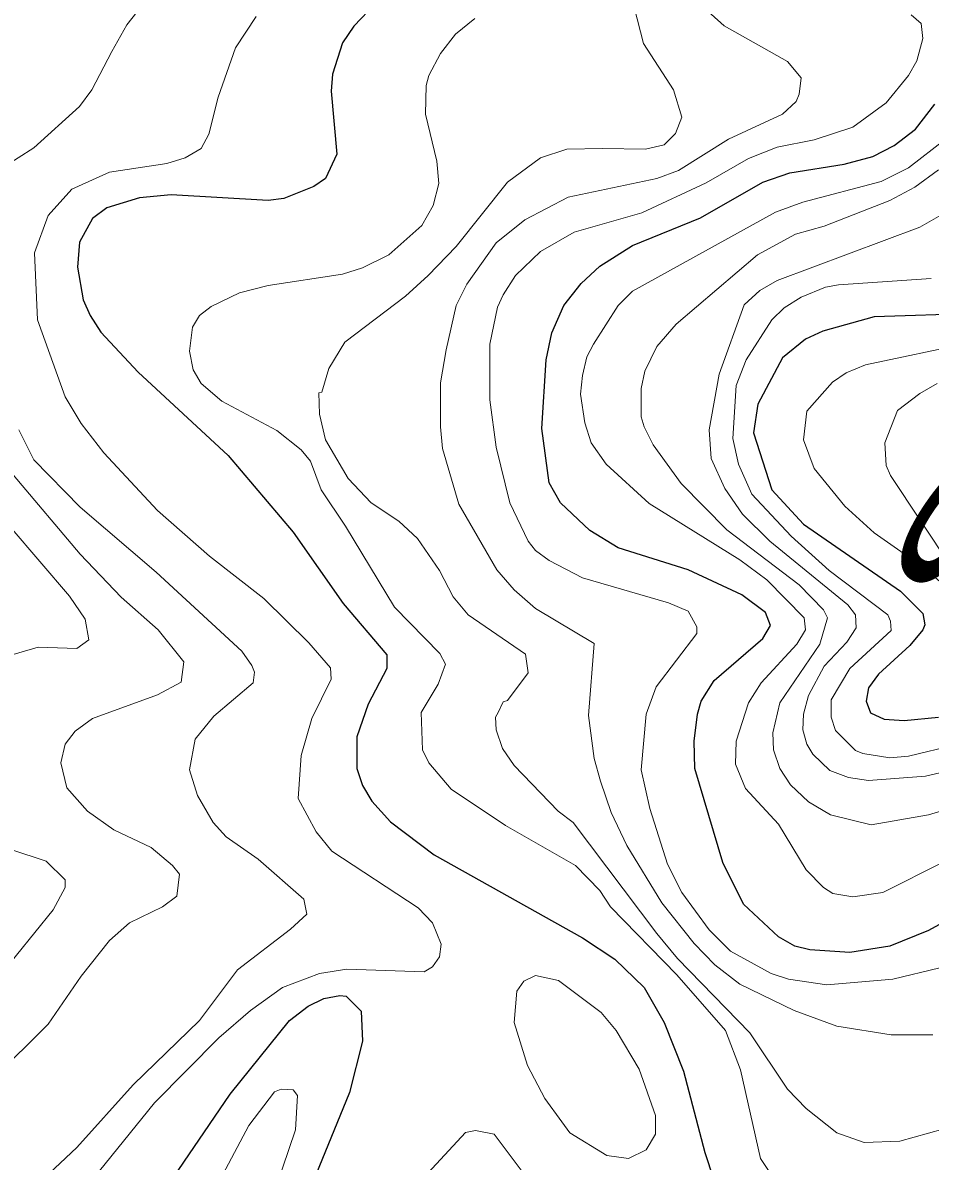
# Model space of a CAD drawing. Extents: x 423 to 448.8, y 7456.3 to 7484.
# Drawn here: x 435.117 to 436.1, y 7476.585 to 7477.818 of the extents above; entities that cross this region are included whole.
import ezdxf
from ezdxf.enums import TextEntityAlignment as Align

# ---------------------------------------------------------------- set-up
doc = ezdxf.new("R2010")
doc.units = 0
doc.header["$LTSCALE"] = 0.032
doc.layers.add('1', color=7, linetype='Continuous', lineweight=25)
doc.layers.add('2', color=7, linetype='Continuous', lineweight=13)
doc.layers.add('61', color=7, linetype='Continuous')

msp = doc.modelspace()

# ---------------------------------------------------------------- linework, layer by layer
at = {"layer": '1'}
for points in [[(435.4992, 7477.8384), (435.4759, 7477.8137), (435.4636, 7477.7959), (435.4527, 7477.7619), (435.4512, 7477.7433), (435.4574, 7477.6752), (435.445, 7477.6489), (435.4326, 7477.6404), (435.4002, 7477.6273), (435.3831, 7477.6249), (435.278, 7477.6311), (435.2439, 7477.628), (435.2083, 7477.6172), (435.1928, 7477.6056), (435.1789, 7477.5801), (435.1766, 7477.553), (435.1828, 7477.5174), (435.1905, 7477.5004), (435.2021, 7477.4826), (435.2424, 7477.4393), (435.3398, 7477.3488), (435.4102, 7477.266), (435.4643, 7477.1887), (435.5115, 7477.133), (435.5115, 7477.1183), (435.4914, 7477.0797), (435.479, 7477.0441), (435.479, 7477.0101), (435.4852, 7476.9915), (435.4953, 7476.9745), (435.5154, 7476.952), (435.5626, 7476.9164), (435.7235, 7476.8267), (435.7582, 7476.8035), (435.79, 7476.7726), (435.8116, 7476.7347), (435.8325, 7476.6821), (435.8557, 7476.5939), (435.8843, 7476.5073)], [(436.1527, 7476.8646), (436.0978, 7476.8344), (436.0561, 7476.8174), (436.0127, 7476.8105), (435.9694, 7476.8136), (435.9532, 7476.8174), (435.9354, 7476.8275), (435.8975, 7476.8631), (435.8751, 7476.908), (435.8449, 7477.0101), (435.8441, 7477.0394), (435.848, 7477.0688), (435.8518, 7477.0828), (435.8658, 7477.1052), (435.9184, 7477.1508), (435.9269, 7477.1647), (435.9215, 7477.1787), (435.8959, 7477.198), (435.8379, 7477.2251), (435.7621, 7477.249), (435.7312, 7477.2676), (435.6995, 7477.2977), (435.6871, 7477.3194), (435.6793, 7477.3782), (435.684, 7477.4525), (435.6902, 7477.4819), (435.7033, 7477.5113), (435.7219, 7477.5352), (435.742, 7477.5538), (435.7776, 7477.5762), (435.8511, 7477.6064), (435.9184, 7477.645), (435.9478, 7477.6551), (436.0066, 7477.6644), (436.0375, 7477.6729), (436.0607, 7477.6845), (436.0839, 7477.7023), (436.1047, 7477.7294)], [(436.1504, 7477.5027), (436.039, 7477.4989), (435.9834, 7477.4834), (435.9648, 7477.4749), (435.94, 7477.4548), (435.913, 7477.4045), (435.9083, 7477.3736), (435.9284, 7477.3117), (435.9624, 7477.2745), (436.0676, 7477.2018), (436.0916, 7477.1779), (436.0939, 7477.1655), (436.0916, 7477.1601), (436.0777, 7477.143), (436.0437, 7477.1121), (436.0328, 7477.0974), (436.0305, 7477.0828), (436.0351, 7477.0703), (436.0499, 7477.0634), (436.0715, 7477.0618), (436.1087, 7477.0657)], [(435.2694, 7476.5506), (435.3421, 7476.6573), (435.4063, 7476.737), (435.4265, 7476.7525), (435.4434, 7476.761), (435.4605, 7476.7641), (435.4674, 7476.7633), (435.4837, 7476.7471), (435.4852, 7476.7146), (435.4713, 7476.6589), (435.4249, 7476.546)]]:
    msp.add_lwpolyline(points, dxfattribs=at)
at = {"layer": '2'}
for points in [[(435.0954, 7477.6605), (435.1294, 7477.6822), (435.179, 7477.727), (435.1921, 7477.7448), (435.2137, 7477.7866), (435.23, 7477.8152), (435.264, 7477.8585)], [(436.1025, 7476.7215), (436.0576, 7476.7215), (435.9988, 7476.7308), (435.9524, 7476.7478), (435.8936, 7476.7764), (435.8665, 7476.7973), (435.8441, 7476.8205), (435.8093, 7476.8646), (435.7714, 7476.9265), (435.7544, 7476.9621), (435.7428, 7476.9961), (435.7358, 7477.0209), (435.7297, 7477.0673), (435.7358, 7477.1454), (435.6724, 7477.1833), (435.6492, 7477.2034), (435.6306, 7477.2251), (435.5896, 7477.2962), (435.5719, 7477.3566), (435.5695, 7477.3798), (435.5695, 7477.4277), (435.5757, 7477.4633), (435.5865, 7477.5113), (435.5981, 7477.5345), (435.6299, 7477.5793), (435.6608, 7477.6041), (435.708, 7477.6288), (435.8039, 7477.6489), (435.8271, 7477.6574), (435.8813, 7477.6914), (435.94, 7477.7185), (435.9547, 7477.7324), (435.9578, 7477.7402), (435.9601, 7477.758), (435.9454, 7477.7757), (435.8766, 7477.8144), (435.8418, 7477.8461)], [(435.7792, 7477.8346), (435.7892, 7477.7951), (435.8217, 7477.7448), (435.831, 7477.7154), (435.824, 7477.6976), (435.8116, 7477.6853), (435.7915, 7477.6806), (435.7451, 7477.6814), (435.7065, 7477.6806), (435.6778, 7477.6713), (435.6422, 7477.645), (435.5865, 7477.5754), (435.5564, 7477.5437), (435.5316, 7477.5213), (435.4659, 7477.4718), (435.4489, 7477.4432), (435.4411, 7477.4176), (435.438, 7477.4169), (435.4388, 7477.3937), (435.445, 7477.3658), (435.4697, 7477.324), (435.4945, 7477.2978), (435.5247, 7477.2777), (435.5448, 7477.2591), (435.5687, 7477.2243), (435.5834, 7477.1957)], [(435.37, 7477.8245), (435.3476, 7477.7905), (435.329, 7477.7371), (435.3189, 7477.6969), (435.3104, 7477.6814), (435.2934, 7477.6713), (435.2733, 7477.6651), (435.2114, 7477.6559), (435.1704, 7477.6373), (435.1449, 7477.6087), (435.1302, 7477.5685), (435.1333, 7477.4958), (435.1635, 7477.4123), (435.1805, 7477.3836), (435.2052, 7477.3519), (435.2632, 7477.2892), (435.3197, 7477.2398), (435.3785, 7477.1941), (435.4272, 7477.1462), (435.4504, 7477.1191), (435.4512, 7477.1067), (435.4303, 7477.0642), (435.4187, 7477.024), (435.4156, 7476.9775), (435.4349, 7476.9412), (435.452, 7476.9203), (435.5456, 7476.8592), (435.561, 7476.8429), (435.5703, 7476.8198), (435.5687, 7476.8059), (435.561, 7476.795), (435.5518, 7476.7896), (435.4682, 7476.7927), (435.4388, 7476.788), (435.3986, 7476.7726), (435.3638, 7476.7478), (435.3297, 7476.7184), (435.2601, 7476.648), (435.1333, 7476.491)], [(435.6067, 7477.8221), (435.5857, 7477.8051), (435.5695, 7477.7843), (435.5571, 7477.7603), (435.5541, 7477.7495), (435.5533, 7477.7185), (435.5657, 7477.6675), (435.568, 7477.6435), (435.5618, 7477.6195), (435.5494, 7477.5979), (435.5138, 7477.5661), (435.4852, 7477.5522), (435.4636, 7477.5453), (435.3831, 7477.5329), (435.3522, 7477.5252), (435.3212, 7477.5104), (435.3088, 7477.5004), (435.3012, 7477.488), (435.2981, 7477.4618), (435.3019, 7477.4416), (435.3104, 7477.4269), (435.3328, 7477.4076), (435.3924, 7477.3759), (435.4187, 7477.355), (435.4288, 7477.3426), (435.4404, 7477.3117), (435.4667, 7477.2722), (435.52, 7477.1848), (435.5688, 7477.1346), (435.5749, 7477.1229), (435.5672, 7477.1013), (435.5487, 7477.0704), (435.5502, 7477.0302), (435.5571, 7477.0162), (435.5811, 7476.9876), (435.6399, 7476.9482), (435.7157, 7476.9048), (435.742, 7476.8778), (435.7536, 7476.86), (435.8256, 7476.7865), (435.8782, 7476.7262), (435.8944, 7476.6837), (435.916, 7476.5877), (435.9392, 7476.5529)], [(436.0793, 7477.826), (436.0901, 7477.8167), (436.0916, 7477.8005), (436.0854, 7477.7765), (436.0761, 7477.7603), (436.0522, 7477.7309), (436.0158, 7477.7046), (435.9741, 7477.6907), (435.9339, 7477.683), (435.9029, 7477.6705), (435.8573, 7477.6442), (435.7876, 7477.6118), (435.7142, 7477.5909), (435.6778, 7477.57), (435.6508, 7477.5437), (435.6376, 7477.5228), (435.6314, 7477.5097), (435.6229, 7477.4695), (435.6229, 7477.4092), (435.6298, 7477.3581), (435.6446, 7477.2978), (435.6647, 7477.256), (435.6724, 7477.2459), (435.6871, 7477.2351), (435.7235, 7477.2165), (435.8163, 7477.1895), (435.8379, 7477.1802), (435.8472, 7477.1632), (435.8472, 7477.1562), (435.8031, 7477.0982), (435.7923, 7477.0688), (435.7869, 7477.0085), (435.7962, 7476.9667), (435.8155, 7476.9064), (435.8309, 7476.8755), (435.8604, 7476.8353), (435.8836, 7476.812), (435.9277, 7476.788), (435.9462, 7476.7818), (435.988, 7476.7757), (436.0592, 7476.7818), (436.1102, 7476.7942)], [(436.1163, 7477.6914), (436.0762, 7477.6605), (436.0468, 7477.6458), (435.9617, 7477.6234), (435.9323, 7477.6125), (435.7776, 7477.5267), (435.7621, 7477.5112), (435.7351, 7477.4694), (435.7281, 7477.4556), (435.7235, 7477.4355), (435.7211, 7477.4153), (435.7258, 7477.3844), (435.7327, 7477.3628), (435.749, 7477.3395), (435.7954, 7477.297), (435.8936, 7477.2359), (435.923, 7477.2142), (435.9632, 7477.1732), (435.9648, 7477.1601), (435.9555, 7477.1446), (435.9168, 7477.1028), (435.9029, 7477.0812), (435.8897, 7477.0394), (435.889, 7477.0146), (435.8998, 7476.9884), (435.9354, 7476.9497), (435.9655, 7476.9002), (435.9841, 7476.8809), (435.9942, 7476.8747), (436.0158, 7476.8708), (436.0483, 7476.8755), (436.1806, 7476.942)], [(436.22, 7476.9961), (436.0978, 7476.9597), (436.0359, 7476.9489), (435.9918, 7476.9597), (435.9679, 7476.9737), (435.9485, 7476.9922), (435.9369, 7477.0101), (435.93, 7477.0302), (435.9292, 7477.0487), (435.9369, 7477.0812), (435.9802, 7477.1446), (435.9887, 7477.1732), (435.9841, 7477.1818), (435.9578, 7477.2088), (435.8797, 7477.2684), (435.8302, 7477.3186), (435.8, 7477.3604), (435.79, 7477.3798), (435.7869, 7477.3906), (435.7869, 7477.4215), (435.7907, 7477.4401), (435.8039, 7477.4671), (435.8248, 7477.4911), (435.9129, 7477.5661), (435.954, 7477.5886), (435.9849, 7477.5971), (436.0561, 7477.6249), (436.0831, 7477.6396), (436.1087, 7477.6582)], [(436.1264, 7477.618), (436.0885, 7477.5963), (435.9339, 7477.5383), (435.9152, 7477.5275), (435.8983, 7477.512), (435.8712, 7477.437), (435.8603, 7477.3767), (435.8627, 7477.3457), (435.8774, 7477.3132), (435.8967, 7477.2854), (435.9261, 7477.256), (436.0104, 7477.1871), (436.0189, 7477.1763), (436.0197, 7477.1624), (436.0096, 7477.1469), (435.9849, 7477.1206), (435.9679, 7477.0889), (435.9624, 7477.0688), (435.9617, 7477.0518), (435.9663, 7477.0364), (435.9725, 7477.0255), (435.991, 7477.0077), (436.0112, 7477), (436.0329, 7476.9969), (436.0947, 7477.0015), (436.1473, 7477.0139)], [(436.1272, 7477.0355), (436.0762, 7477.0232), (436.0561, 7477.0216), (436.0267, 7477.0263), (436.0189, 7477.0294), (435.9972, 7477.051), (435.9926, 7477.0657), (435.9926, 7477.0843), (436.0127, 7477.1183), (436.0576, 7477.1593), (436.0568, 7477.1694), (436.0537, 7477.1763), (435.9903, 7477.2243), (435.9493, 7477.2614), (435.9068, 7477.3071), (435.8921, 7477.3395), (435.8859, 7477.3674), (435.8897, 7477.4246), (435.9006, 7477.4525), (435.9284, 7477.4958), (435.9416, 7477.5089), (435.9601, 7477.5205), (435.9864, 7477.5313), (436.0004, 7477.5337), (436.1009, 7477.5406)], [(436.1427, 7477.471), (436.0298, 7477.447), (436.0089, 7477.4385), (435.9941, 7477.4285), (435.9663, 7477.3968), (435.9624, 7477.3658), (435.9741, 7477.3349), (436.0073, 7477.2939), (436.039, 7477.2653), (436.0932, 7477.2274), (436.1365, 7477.1894)], [(436.1225, 7477.2282), (436.0568, 7477.3271), (436.0522, 7477.338), (436.0506, 7477.3628), (436.0645, 7477.3975), (436.0885, 7477.4161), (436.1071, 7477.4269)], [(435.1279, 7476.5545), (435.1758, 7476.5993), (435.2369, 7476.6674), (435.3089, 7476.737), (435.3499, 7476.7919), (435.4071, 7476.836), (435.4249, 7476.8522), (435.4218, 7476.8685), (435.3723, 7476.9118), (435.3375, 7476.9358), (435.3236, 7476.9513), (435.3065, 7476.9807), (435.2981, 7477.0085), (435.3042, 7477.0417), (435.3243, 7477.0665), (435.3669, 7477.1028), (435.3684, 7477.1144), (435.3653, 7477.1214), (435.3545, 7477.1369), (435.2617, 7477.2227), (435.1797, 7477.2931), (435.1294, 7477.3441), (435.1132, 7477.3767)], [(435.107, 7477.3279), (435.1797, 7477.2421), (435.2238, 7477.1956), (435.264, 7477.1601), (435.2919, 7477.1253), (435.2888, 7477.1036), (435.2632, 7477.0897), (435.1929, 7477.0642), (435.1743, 7477.0503), (435.1634, 7477.0363), (435.1588, 7477.0162), (435.165, 7476.9891), (435.1874, 7476.9636), (435.2161, 7476.9435), (435.2563, 7476.9242), (435.2795, 7476.9048), (435.2872, 7476.8955), (435.2841, 7476.8716), (435.2687, 7476.86), (435.2331, 7476.8429), (435.2114, 7476.8236), (435.1805, 7476.785), (435.1449, 7476.7332), (435.0853, 7476.6743)], [(435.1039, 7477.2715), (435.1681, 7477.1964), (435.1851, 7477.1717), (435.189, 7477.1493), (435.1759, 7477.14), (435.1341, 7477.1415), (435.0985, 7477.1307)], [(435.5834, 7477.1957), (435.5997, 7477.1763), (435.6616, 7477.1338), (435.6646, 7477.1137), (435.6422, 7477.0835), (435.6376, 7477.082), (435.6322, 7477.0704), (435.6291, 7477.0657), (435.6298, 7477.0518), (435.6368, 7477.0317), (435.6492, 7477.0131), (435.6971, 7476.9636), (435.7134, 7476.9513), (435.8039, 7476.8314), (435.8263, 7476.8043), (435.9044, 7476.7238), (435.9454, 7476.6627), (435.9655, 7476.6418), (435.9988, 7476.6155), (436.0282, 7476.6048), (436.0669, 7476.6063), (436.1133, 7476.6194)], [(435.066, 7476.935), (435.1426, 7476.9095), (435.1635, 7476.8894), (435.1635, 7476.8809), (435.1503, 7476.8569), (435.0706, 7476.7587)], [(435.2965, 7476.4996), (435.3623, 7476.6233), (435.3901, 7476.6597), (435.3971, 7476.6627), (435.4102, 7476.662), (435.4148, 7476.6558), (435.4125, 7476.6187), (435.3638, 7476.4748)], [(435.52, 7476.5328), (435.5966, 7476.6156), (435.6075, 7476.6179), (435.6276, 7476.614), (435.6677, 7476.5606)]]:
    msp.add_lwpolyline(points, dxfattribs=at)
msp.add_lwpolyline([(435.701, 7476.6272), (435.6824, 7476.6527), (435.6639, 7476.6883), (435.6492, 7476.7347), (435.6523, 7476.7687), (435.66, 7476.7796), (435.6724, 7476.7857), (435.6972, 7476.7803), (435.7435, 7476.7455), (435.7598, 7476.7262), (435.7846, 7476.6844), (435.8024, 7476.6342), (435.8024, 7476.614), (435.7923, 7476.597), (435.773, 7476.5877), (435.7498, 7476.5908), (435.7095, 7476.6155)], close=True, dxfattribs=at)

# ---------------------------------------------------------------- texts
at = {"layer": '61', "width": 1.75}
msp.add_text('S', height=0.12, rotation=56.502, dxfattribs=at).set_placement((436.1928, 7477.2252), align=Align.CENTER)

doc.saveas('drawing.dxf')
